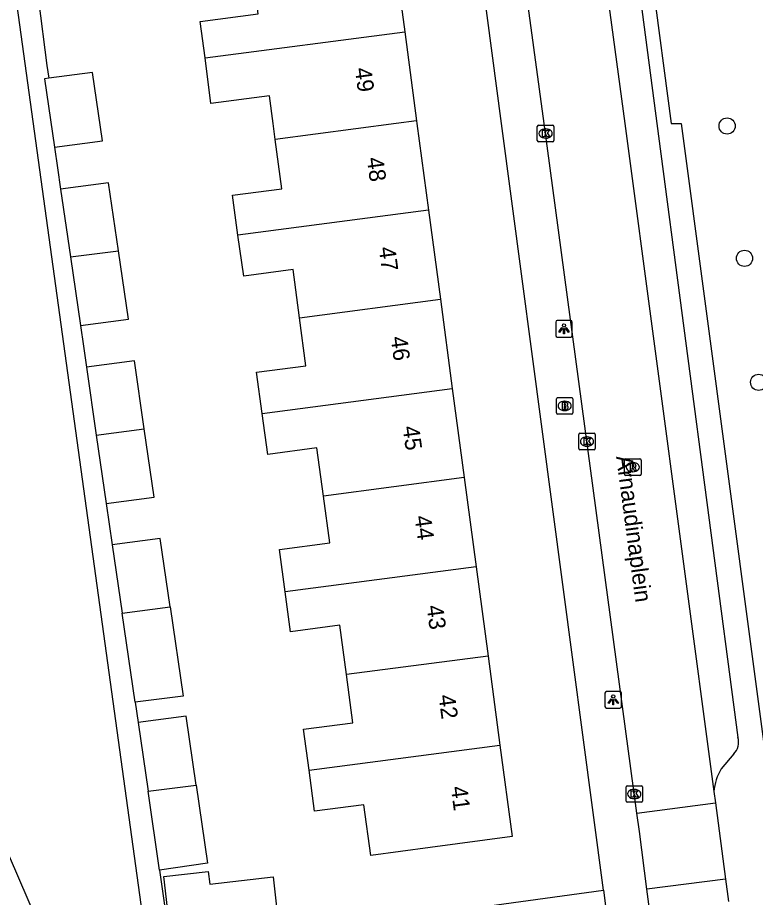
# Model space of a CAD drawing. Extents: x 163150 to 163546, y 380933 to 381635.
# Drawn here: x 163309.2 to 163353.7, y 381203.3 to 381256.4 of the extents above; entities that cross this region are included whole.
import ezdxf

# ---------------------------------------------------------------- set-up
doc = ezdxf.new("R2010")
doc.units = 0
for name, color, linetype in [('IMGEO_Boom', 7, 'Continuous'), ('IMGEO_Brandkraan', 7, 'Continuous'), ('IMGEO_Kolk', 7, 'Continuous'), ('IMGEO_Lichtpunt', 7, 'Continuous'), ('IMGEO_Openbare_ruimte_label', 7, 'Continuous'), ('IMGEO_Pand', 7, 'Continuous'), ('IMGEO_Pand_nummerreeks', 7, 'Continuous'), ('IMGEO_Rijbaan_lokaal_open', 7, 'Continuous'), ('IMGEO_Rioolput', 7, 'Continuous'), ('IMGEO_Voetpad_open', 7, 'Continuous')]:
    doc.layers.add(name, color=color, linetype=linetype)

msp = doc.modelspace()

# ---------------------------------------------------------------- linework, layer by layer
at = {"layer": 'IMGEO_Boom'}
for centre in [(163351.99, 381249.851), (163353.04, 381241.864), (163353.894, 381234.382)]:
    msp.add_circle(centre, 0.489, dxfattribs=at)
at = {"layer": 'IMGEO_Brandkraan'}
for p, q in [((163341.764, 381233.455), (163342.616, 381233.455)), ((163341.689, 381232.529), (163341.689, 381233.381)), ((163342.177, 381233.235), (163342.202, 381233.235)), ((163342.69, 381233.381), (163342.69, 381232.529)), ((163342.616, 381232.455), (163341.764, 381232.455)), ((163342.2, 381232.675), (163342.175, 381232.675))]:
    msp.add_line(p, q, dxfattribs=at)
for points in [[(163341.764, 381233.455), (163342.616, 381233.455)], [(163341.689, 381232.529), (163341.689, 381233.381)], [(163342.037, 381233.155), (163342.037, 381232.755), (163342.25, 381232.755)], [(163342.268, 381233.155), (163342.037, 381233.155)], [(163342.216, 381233.074), (163342.162, 381233.074), (163342.162, 381232.998)], [(163342.162, 381232.998), (163342.215, 381232.998)], [(163342.224, 381232.922), (163342.162, 381232.922), (163342.162, 381232.841)], [(163342.69, 381233.381), (163342.69, 381232.529)], [(163342.616, 381232.455), (163341.764, 381232.455)], [(163342.162, 381232.841), (163342.224, 381232.841)]]:
    msp.add_lwpolyline(points, dxfattribs=at)
for centre, radius, start, end in [((163341.766, 381233.379), 0.0765, 91.552, 178.448), ((163341.766, 381233.379), 0.0765, 91.552, 178.448), ((163342.614, 381233.379), 0.0765, 1.552, 88.448), ((163342.614, 381233.379), 0.0765, 1.552, 88.448), ((163342.217, 381233.036), 0.0379, 267.8285, 90.9355), ((163342.225, 381232.881), 0.0404, 269.8759, 90.5077), ((163342.272, 381233.01), 0.145, 59.4692, 91.5367), ((163342.297, 381233.057), 0.0922, 285.5137, 58.1501), ((163342.302, 381232.865), 0.105, 301.3115, 78.989), ((163341.766, 381232.531), 0.0765, 181.552, 268.448), ((163341.766, 381232.531), 0.0765, 181.552, 268.448), ((163342.256, 381233.006), 0.251, 268.6676, 293.5347), ((163342.614, 381232.531), 0.0765, 271.552, 358.448), ((163342.614, 381232.531), 0.0765, 271.552, 358.448)]:
    msp.add_arc(centre, radius, start, end, dxfattribs=at)
for centre, major_axis, ratio, start_param, end_param in [((163342.176, 381232.955), (-0.387, 0.002), 0.722429, 4.712389, 7.853982), ((163342.201, 381232.955), (-0.39, 0.002), 0.717154, 1.570796, 4.712389)]:
    msp.add_ellipse(centre, major_axis=major_axis, ratio=ratio, start_param=start_param, end_param=end_param, dxfattribs=at)
at = {"layer": 'IMGEO_Kolk'}
for p, q in [((163340.541, 381248.973), (163340.541, 381249.825)), ((163340.616, 381249.899), (163341.468, 381249.899)), ((163341.029, 381249.679), (163341.054, 381249.679)), ((163341.542, 381249.825), (163341.542, 381248.973)), ((163341.468, 381248.899), (163340.616, 381248.899)), ((163341.052, 381249.119), (163341.027, 381249.119)), ((163343.036, 381230.377), (163343.036, 381231.229)), ((163343.111, 381231.303), (163343.963, 381231.303)), ((163343.524, 381231.083), (163343.549, 381231.083)), ((163344.037, 381231.229), (163344.037, 381230.377)), ((163343.963, 381230.303), (163343.111, 381230.303)), ((163343.547, 381230.523), (163343.522, 381230.523)), ((163345.891, 381209.103), (163345.891, 381209.955)), ((163345.966, 381210.029), (163346.818, 381210.029)), ((163346.379, 381209.809), (163346.404, 381209.809)), ((163346.892, 381209.955), (163346.892, 381209.103)), ((163346.818, 381209.029), (163345.966, 381209.029)), ((163346.402, 381209.249), (163346.377, 381209.249))]:
    msp.add_line(p, q, dxfattribs=at)
for points in [[(163340.541, 381248.973), (163340.541, 381249.825)], [(163340.616, 381249.899), (163341.468, 381249.899)], [(163340.862, 381249.599), (163340.985, 381249.599), (163340.985, 381249.448), (163341.115, 381249.599), (163341.279, 381249.599), (163341.133, 381249.448), (163341.286, 381249.199), (163341.134, 381249.199), (163341.049, 381249.363), (163340.985, 381249.296), (163340.985, 381249.199), (163340.862, 381249.199), (163340.862, 381249.599)], [(163341.542, 381249.825), (163341.542, 381248.973)], [(163341.468, 381248.899), (163340.616, 381248.899)], [(163343.036, 381230.377), (163343.036, 381231.229)], [(163343.111, 381231.303), (163343.963, 381231.303)], [(163343.357, 381231.003), (163343.48, 381231.003), (163343.48, 381230.852), (163343.61, 381231.003), (163343.774, 381231.003), (163343.628, 381230.852), (163343.781, 381230.603), (163343.629, 381230.603), (163343.544, 381230.767), (163343.48, 381230.7), (163343.48, 381230.603), (163343.357, 381230.603), (163343.357, 381231.003)], [(163344.037, 381231.229), (163344.037, 381230.377)], [(163343.963, 381230.303), (163343.111, 381230.303)], [(163345.891, 381209.103), (163345.891, 381209.955)], [(163345.966, 381210.029), (163346.818, 381210.029)], [(163346.212, 381209.729), (163346.335, 381209.729), (163346.335, 381209.578), (163346.465, 381209.729), (163346.629, 381209.729), (163346.483, 381209.578), (163346.636, 381209.329), (163346.484, 381209.329), (163346.399, 381209.493), (163346.335, 381209.426), (163346.335, 381209.329), (163346.212, 381209.329), (163346.212, 381209.729)], [(163346.892, 381209.955), (163346.892, 381209.103)], [(163346.818, 381209.029), (163345.966, 381209.029)]]:
    msp.add_lwpolyline(points, dxfattribs=at)
for centre, start, end in [((163340.618, 381249.823), 91.552, 178.448), ((163340.618, 381249.823), 91.552, 178.448), ((163341.466, 381249.823), 1.552, 88.448), ((163341.466, 381249.823), 1.552, 88.448), ((163340.618, 381248.975), 181.552, 268.448), ((163340.618, 381248.975), 181.552, 268.448), ((163341.466, 381248.975), 271.552, 358.448), ((163341.466, 381248.975), 271.552, 358.448), ((163343.113, 381231.227), 91.552, 178.448), ((163343.113, 381231.227), 91.552, 178.448), ((163343.961, 381231.227), 1.552, 88.448), ((163343.961, 381231.227), 1.552, 88.448), ((163343.113, 381230.379), 181.552, 268.448), ((163343.113, 381230.379), 181.552, 268.448), ((163343.961, 381230.379), 271.552, 358.448), ((163343.961, 381230.379), 271.552, 358.448), ((163345.968, 381209.953), 91.552, 178.448), ((163345.968, 381209.953), 91.552, 178.448), ((163346.816, 381209.953), 1.552, 88.448), ((163346.816, 381209.953), 1.552, 88.448), ((163345.968, 381209.105), 181.552, 268.448), ((163345.968, 381209.105), 181.552, 268.448), ((163346.816, 381209.105), 271.552, 358.448), ((163346.816, 381209.105), 271.552, 358.448)]:
    msp.add_arc(centre, 0.0765, start, end, dxfattribs=at)
for centre, major_axis, ratio, start_param, end_param in [((163341.028, 381249.399), (-0.387, 0.002), 0.722429, 4.712389, 7.853982), ((163341.053, 381249.399), (-0.39, 0.002), 0.717154, 1.570796, 4.712389), ((163343.523, 381230.803), (-0.387, 0.002), 0.722429, 4.712389, 7.853982), ((163343.548, 381230.803), (-0.39, 0.002), 0.717154, 1.570796, 4.712389), ((163346.378, 381209.529), (-0.387, 0.002), 0.722429, 4.712389, 7.853982), ((163346.403, 381209.529), (-0.39, 0.002), 0.717154, 1.570796, 4.712389)]:
    msp.add_ellipse(centre, major_axis=major_axis, ratio=ratio, start_param=start_param, end_param=end_param, dxfattribs=at)
at = {"layer": 'IMGEO_Lichtpunt'}
for p, q in [((163341.651, 381238.017), (163341.651, 381237.21)), ((163341.651, 381238.017), (163341.651, 381237.21)), ((163342.553, 381238.112), (163341.745, 381238.112)), ((163342.553, 381238.112), (163341.745, 381238.112)), ((163342.647, 381237.21), (163342.647, 381238.017)), ((163342.647, 381237.21), (163342.647, 381238.017)), ((163341.745, 381237.116), (163342.553, 381237.116)), ((163341.745, 381237.116), (163342.553, 381237.116)), ((163344.621, 381215.618), (163344.621, 381214.811)), ((163344.621, 381215.618), (163344.621, 381214.811)), ((163345.523, 381215.713), (163344.715, 381215.713)), ((163345.523, 381215.713), (163344.715, 381215.713)), ((163345.617, 381214.811), (163345.617, 381215.618)), ((163345.617, 381214.811), (163345.617, 381215.618)), ((163344.715, 381214.717), (163345.523, 381214.717)), ((163344.715, 381214.717), (163345.523, 381214.717))]:
    msp.add_line(p, q, dxfattribs=at)
for points in [[(163342.025, 381237.681), (163342.064, 381237.653), (163341.876, 381237.391), (163341.838, 381237.418), (163342.025, 381237.681)], [(163342.127, 381237.633), (163342.174, 381237.633), (163342.174, 381237.311), (163342.127, 381237.311), (163342.127, 381237.633)], [(163342.237, 381237.653), (163342.275, 381237.68), (163342.462, 381237.418), (163342.423, 381237.39), (163342.237, 381237.653)], [(163344.995, 381215.282), (163345.034, 381215.254), (163344.846, 381214.992), (163344.808, 381215.019), (163344.995, 381215.282)], [(163345.097, 381215.234), (163345.144, 381215.234), (163345.144, 381214.912), (163345.097, 381214.912), (163345.097, 381215.234)], [(163345.207, 381215.254), (163345.245, 381215.281), (163345.432, 381215.019), (163345.393, 381214.991), (163345.207, 381215.254)]]:
    msp.add_lwpolyline(points, dxfattribs=at)
for centre in [(163342.15, 381237.815), (163345.12, 381215.416)]:
    msp.add_circle(centre, 0.0994, dxfattribs=at)
for centre, start, end in [((163341.745, 381238.017), 90, 180), ((163341.745, 381238.017), 90, 180), ((163342.553, 381238.017), 0, 90), ((163342.553, 381238.017), 0, 90), ((163341.745, 381237.21), 180, 270), ((163341.745, 381237.21), 180, 270), ((163342.553, 381237.21), 270, 0), ((163342.553, 381237.21), 270, 360), ((163344.715, 381215.618), 90, 180), ((163344.715, 381215.618), 90, 180), ((163345.523, 381215.618), 0, 90), ((163345.523, 381215.618), 0, 90), ((163344.715, 381214.811), 180, 270), ((163344.715, 381214.811), 180, 270), ((163345.523, 381214.811), 270, 0), ((163345.523, 381214.811), 270, 360)]:
    msp.add_arc(centre, 0.0946, start, end, dxfattribs=at)
at = {"layer": 'IMGEO_Pand'}
for points in [[(163320.495, 381253.967), (163320.208, 381256.169), (163323.697, 381256.63), (163323.279, 381259.799), (163323.263, 381259.924), (163331.807, 381261.052), (163332.541, 381255.546)], [(163320.495, 381253.967), (163332.541, 381255.546)], [(163332.541, 381255.546), (163333.259, 381250.162)], [(163324.726, 381249.044), (163324.6, 381250), (163324.378, 381251.679), (163320.853, 381251.22), (163320.495, 381253.967)], [(163311.063, 381252.731), (163310.813, 381252.698), (163311.411, 381248.583)], [(163311.411, 381248.583), (163314.306, 381248.962), (163313.708, 381253.077), (163311.063, 381252.731)], [(163333.259, 381250.162), (163332.023, 381250), (163324.726, 381249.044)], [(163333.259, 381250.162), (163333.281, 381250), (163333.978, 381244.779)], [(163322.483, 381243.272), (163322.147, 381245.669), (163325.12, 381246.068), (163324.726, 381249.044)], [(163315.27, 381242.326), (163314.674, 381246.427), (163311.779, 381246.049)], [(163311.779, 381246.049), (163312.375, 381241.947)], [(163333.978, 381244.779), (163322.483, 381243.272)], [(163333.978, 381244.779), (163334.696, 381239.394)], [(163326.194, 381238.28), (163325.804, 381241.186), (163322.83, 381240.796), (163322.483, 381243.272)], [(163312.375, 381241.947), (163315.27, 381242.326)], [(163312.375, 381241.947), (163312.975, 381237.815)], [(163312.975, 381237.815), (163315.87, 381238.194), (163315.27, 381242.326)], [(163326.194, 381238.28), (163334.696, 381239.394)], [(163334.696, 381239.394), (163335.414, 381234.01)], [(163323.942, 381232.506), (163323.61, 381234.984), (163326.584, 381235.374), (163326.194, 381238.28)], [(163316.832, 381231.574), (163316.236, 381235.68), (163313.341, 381235.301)], [(163313.341, 381235.301), (163313.938, 381231.194)], [(163323.942, 381232.506), (163335.414, 381234.01)], [(163335.414, 381234.01), (163336.133, 381228.626)], [(163327.64, 381227.512), (163327.25, 381230.418), (163324.275, 381230.028), (163323.942, 381232.506)], [(163313.938, 381231.194), (163316.832, 381231.574)], [(163314.539, 381227.059), (163317.433, 381227.439), (163316.832, 381231.574)], [(163313.938, 381231.194), (163314.539, 381227.059)], [(163336.133, 381228.626), (163327.64, 381227.512)], [(163336.133, 381228.626), (163336.851, 381223.241)], [(163325.331, 381221.731), (163324.989, 381224.279), (163328.019, 381224.686), (163327.64, 381227.512)], [(163318.395, 381220.822), (163317.796, 381224.947), (163314.901, 381224.567)], [(163314.901, 381224.567), (163315.5, 381220.442)], [(163336.851, 381223.241), (163325.331, 381221.731)], [(163336.851, 381223.241), (163337.57, 381217.857)], [(163329.028, 381216.737), (163328.629, 381219.713), (163325.656, 381219.313), (163325.331, 381221.731)], [(163315.5, 381220.442), (163318.395, 381220.822)], [(163318.395, 381220.822), (163319.176, 381215.445), (163316.281, 381215.066)], [(163316.281, 381215.066), (163315.5, 381220.442)], [(163337.57, 381217.857), (163329.028, 381216.737)], [(163337.57, 381217.857), (163338.288, 381212.474)], [(163326.776, 381210.965), (163326.444, 381213.442), (163329.418, 381213.832), (163329.028, 381216.737)], [(163319.957, 381210.071), (163319.354, 381214.221), (163316.459, 381213.842)], [(163316.459, 381213.842), (163317.062, 381209.692)], [(163338.288, 381212.474), (163339.022, 381206.972), (163334.067, 381206.307), (163330.493, 381205.827), (163330.084, 381208.877), (163327.109, 381208.487), (163326.776, 381210.965)], [(163326.776, 381210.965), (163338.288, 381212.474)], [(163317.062, 381209.692), (163319.957, 381210.071)], [(163317.755, 381204.926), (163317.062, 381209.692)], [(163319.957, 381210.071), (163320.643, 381205.346), (163317.755, 381204.926)], [(163320.689, 381204.852), (163320.777, 381204.087), (163324.596, 381204.529), (163324.971, 381201.289), (163318.466, 381200.536), (163318.003, 381204.541), (163320.689, 381204.852)]]:
    msp.add_lwpolyline(points, dxfattribs=at)
at = {"layer": 'IMGEO_Rijbaan_lokaal_open'}
for points in [[(163346.547, 381208.369), (163340.962, 381250), (163339.435, 381261.265), (163338.924, 381265.031), (163337.322, 381276.844)], [(163342.206, 381276.834), (163345.815, 381250), (163351.194, 381209.677)], [(163351.194, 381209.677), (163351.285, 381208.996)], [(163346.547, 381208.369), (163351.285, 381208.996)], [(163351.285, 381208.996), (163351.9, 381204.385)], [(163347.154, 381203.779), (163346.697, 381207.275), (163346.547, 381208.369)], [(163351.9, 381204.385), (163347.154, 381203.779)], [(163351.9, 381204.385), (163352.079, 381203.038)], [(163352.057, 381166.362), (163349.28, 381187.853), (163347.154, 381203.779)]]:
    msp.add_lwpolyline(points, dxfattribs=at)
at = {"layer": 'IMGEO_Rioolput'}
for p, q in [((163345.875, 381229.758), (163346.727, 381229.758)), ((163345.8, 381228.832), (163345.8, 381229.684)), ((163346.288, 381229.538), (163346.313, 381229.538)), ((163346.801, 381229.684), (163346.801, 381228.832)), ((163346.727, 381228.758), (163345.875, 381228.758)), ((163346.311, 381228.978), (163346.286, 381228.978))]:
    msp.add_line(p, q, dxfattribs=at)
for points in [[(163345.875, 381229.758), (163346.727, 381229.758)], [(163345.8, 381228.832), (163345.8, 381229.684)], [(163346.389, 381229.456), (163346.137, 381229.458), (163346.137, 381229.058)], [(163346.137, 381229.058), (163346.261, 381229.058), (163346.261, 381229.22), (163346.272, 381229.22)], [(163346.315, 381229.377), (163346.261, 381229.377), (163346.261, 381229.296)], [(163346.261, 381229.296), (163346.313, 381229.296)], [(163346.801, 381229.684), (163346.801, 381228.832)], [(163346.727, 381228.758), (163345.875, 381228.758)], [(163346.319, 381229.191), (163346.39, 381229.058), (163346.53, 381229.058), (163346.465, 381229.184)]]:
    msp.add_lwpolyline(points, dxfattribs=at)
for centre, radius, start, end in [((163345.877, 381229.682), 0.0765, 91.552, 178.448), ((163345.877, 381229.682), 0.0765, 91.552, 178.448), ((163346.725, 381229.682), 0.0765, 1.552, 88.448), ((163346.725, 381229.682), 0.0765, 1.552, 88.448), ((163346.271, 381229.167), 0.0533, 26.0293, 88.6989), ((163346.297, 381229.485), 0.19, 274.7715, 282.9687), ((163346.321, 381229.281), 0.0964, 77.0061, 93.1865), ((163346.335, 381229.338), 0.0378, 276.6634, 79.6772), ((163346.388, 381229.346), 0.109, 350.3612, 89.416), ((163346.386, 381229.346), 0.112, 277.5842, 350.9817), ((163346.37, 381229.131), 0.108, 29.5134, 73.7905), ((163345.877, 381228.834), 0.0765, 181.552, 268.448), ((163345.877, 381228.834), 0.0765, 181.552, 268.448), ((163346.725, 381228.834), 0.0765, 271.552, 358.448), ((163346.725, 381228.834), 0.0765, 271.552, 358.448)]:
    msp.add_arc(centre, radius, start, end, dxfattribs=at)
for centre, major_axis, ratio, start_param, end_param in [((163346.287, 381229.258), (-0.387, 0.002), 0.722429, 4.712389, 7.853982), ((163346.312, 381229.258), (-0.39, 0.002), 0.717154, 1.570796, 4.712389)]:
    msp.add_ellipse(centre, major_axis=major_axis, ratio=ratio, start_param=start_param, end_param=end_param, dxfattribs=at)
at = {"layer": 'IMGEO_Voetpad_open'}
for points in [[(163344.608, 381273.886), (163347.758, 381250), (163352.645, 381212.946)], [(163346.315, 381267.327), (163348.618, 381250), (163349.216, 381250), (163354.88, 381207.411)], [(163336.432, 381264.739), (163330.884, 381264.053), (163330.88, 381264.087), (163322.34, 381262.997), (163309.951, 381261.415), (163310.96, 381253.514), (163311.063, 381252.731)], [(163344.525, 381203.718), (163338.386, 381250), (163336.432, 381264.739)], [(163286.908, 381247.77), (163287.555, 381248.354), (163289.781, 381249.639), (163311.555, 381199.092), (163317.049, 381199.939), (163308.6, 381261.231), (163298.145, 381259.806)], [(163311.411, 381248.583), (163311.594, 381247.324), (163311.779, 381246.049)], [(163312.975, 381237.815), (163313.156, 381236.572), (163313.341, 381235.301)], [(163314.539, 381227.059), (163314.719, 381225.817), (163314.901, 381224.567)], [(163316.281, 381215.066), (163316.459, 381213.842)], [(163352.389, 381211.947), (163351.639, 381211.057)], [(163317.755, 381204.926), (163318.423, 381200.152), (163344.525, 381203.718)], [(163344.525, 381203.718), (163344.714, 381202.289)]]:
    msp.add_lwpolyline(points, dxfattribs=at)
for centre, radius, start, end in [((163351.667, 381212.664), 1.018, 315.1832, 16.0706), ((163354.194, 381209.471), 3.007, 148.1754, 176.0793)]:
    msp.add_arc(centre, radius, start, end, dxfattribs=at)

# ---------------------------------------------------------------- texts
at = {"layer": 'IMGEO_Openbare_ruimte_label'}
msp.add_text('Arnaudinaplein', height=1, rotation=277.5871, dxfattribs=at).set_placement((163345.29, 381229.898))
at = {"layer": 'IMGEO_Pand_nummerreeks'}
for s, p in [('49', (163329.529, 381253.325)), ('48', (163330.25, 381247.914)), ('47', (163330.972, 381242.509)), ('46', (163331.693, 381237.101)), ('45', (163332.415, 381231.693)), ('44', (163333.136, 381226.285)), ('43', (163333.858, 381220.877)), ('42', (163334.578, 381215.472)), ('41', (163335.316, 381209.949))]:
    msp.add_text(s, height=1, rotation=277.5992, dxfattribs=at).set_placement(p)

doc.saveas('drawing.dxf')
